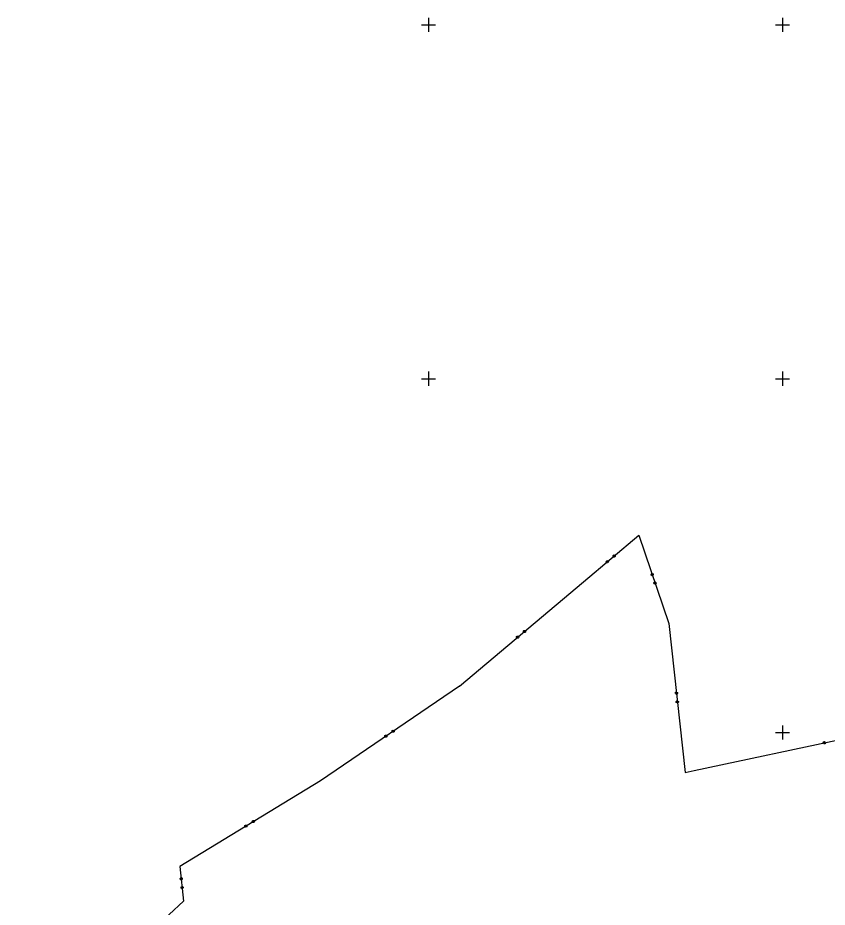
# Model space of a CAD drawing. Extents: x -866402 to -860377, y -1041908 to -1038598.
# Drawn here: x -865216 to -864987.4, y -1041549.4 to -1041298 of the extents above; entities that cross this region are included whole.
import ezdxf

# ---------------------------------------------------------------- set-up
doc = ezdxf.new("R2010")
doc.units = 0
doc.layers.add('Vrstva 1', color=7, linetype='Continuous')
doc.layers.add('Vrstva 5', color=7, linetype='Continuous')

msp = doc.modelspace()

# ---------------------------------------------------------------- linework, layer by layer
at = {"layer": 'Vrstva 1'}
for p, q in [((-865056.23, -1041457.41), (-865040.56, -1041444.21)), ((-865040.56, -1041444.21), (-865032.13, -1041469.21)), ((-865047.85, -1041450.22), (-865047.82, -1041449.94)), ((-865047.72, -1041450.37), (-865047.85, -1041450.22)), ((-865047.82, -1041449.94), (-865047.67, -1041449.81)), ((-865047.77, -1041450.15), (-865047.64, -1041450.31)), ((-865047.76, -1041450.01), (-865047.61, -1041449.88)), ((-865047.5, -1041450.32), (-865047.76, -1041450.01)), ((-865047.44, -1041450.4), (-865047.72, -1041450.37)), ((-865047.68, -1041449.95), (-865047.42, -1041450.25)), ((-865047.67, -1041449.81), (-865047.39, -1041449.83)), ((-865047.64, -1041450.31), (-865047.5, -1041450.32)), ((-865047.61, -1041449.88), (-865047.35, -1041450.19)), ((-865047.34, -1041450.05), (-865047.46, -1041449.9)), ((-865047.28, -1041450.27), (-865047.44, -1041450.4)), ((-865047.39, -1041449.83), (-865047.26, -1041449.98)), ((-865047.35, -1041450.19), (-865047.34, -1041450.05)), ((-865047.26, -1041449.98), (-865047.28, -1041450.27)), ((-865049.76, -1041451.83), (-865049.73, -1041451.55)), ((-865049.63, -1041451.98), (-865049.76, -1041451.83)), ((-865049.73, -1041451.55), (-865049.58, -1041451.42)), ((-865049.68, -1041451.76), (-865049.55, -1041451.92)), ((-865049.67, -1041451.62), (-865049.52, -1041451.49)), ((-865049.41, -1041451.93), (-865049.67, -1041451.62)), ((-865049.35, -1041452.01), (-865049.63, -1041451.98)), ((-865049.59, -1041451.56), (-865049.34, -1041451.86)), ((-865049.58, -1041451.42), (-865049.3, -1041451.44)), ((-865049.55, -1041451.92), (-865049.41, -1041451.93)), ((-865049.52, -1041451.49), (-865049.26, -1041451.8)), ((-865049.25, -1041451.66), (-865049.38, -1041451.51)), ((-865049.2, -1041451.88), (-865049.35, -1041452.01)), ((-865049.3, -1041451.44), (-865049.17, -1041451.59)), ((-865049.26, -1041451.8), (-865049.25, -1041451.66)), ((-865049.17, -1041451.59), (-865049.2, -1041451.88)), ((-865037.11, -1041455.38), (-865036.98, -1041455.13)), ((-865037.04, -1041455.57), (-865037.11, -1041455.38)), ((-865036.95, -1041455.22), (-865037.01, -1041455.35)), ((-865037.01, -1041455.35), (-865036.63, -1041455.22)), ((-865036.98, -1041455.13), (-865036.79, -1041455.07)), ((-865036.6, -1041455.32), (-865036.98, -1041455.45)), ((-865036.76, -1041455.16), (-865036.95, -1041455.22)), ((-865036.57, -1041455.41), (-865036.95, -1041455.54)), ((-865036.79, -1041455.07), (-865036.54, -1041455.19)), ((-865036.63, -1041455.22), (-865036.57, -1041455.41)), ((-865036.48, -1041455.38), (-865036.6, -1041455.64)), ((-865036.54, -1041455.19), (-865036.48, -1041455.38)), ((-865091.24, -1041486.9), (-865056.23, -1041457.41)), ((-865036.79, -1041455.7), (-865037.04, -1041455.57)), ((-865036.95, -1041455.54), (-865036.82, -1041455.6)), ((-865036.82, -1041455.6), (-865036.63, -1041455.54)), ((-865036.6, -1041455.64), (-865036.79, -1041455.7)), ((-865036.31, -1041457.75), (-865036.18, -1041457.5)), ((-865036.24, -1041457.94), (-865036.31, -1041457.75)), ((-865036.15, -1041457.59), (-865036.21, -1041457.72)), ((-865036.21, -1041457.72), (-865035.83, -1041457.59)), ((-865036.18, -1041457.5), (-865035.99, -1041457.44)), ((-865035.8, -1041457.69), (-865036.18, -1041457.82)), ((-865035.96, -1041457.53), (-865036.15, -1041457.59)), ((-865035.77, -1041457.78), (-865036.15, -1041457.91)), ((-865036.15, -1041457.91), (-865036.02, -1041457.97)), ((-865036.02, -1041457.97), (-865035.83, -1041457.91)), ((-865035.99, -1041457.44), (-865035.74, -1041457.56)), ((-865035.83, -1041457.59), (-865035.77, -1041457.78)), ((-865035.68, -1041457.75), (-865035.8, -1041458)), ((-865035.74, -1041457.56), (-865035.68, -1041457.75)), ((-865035.99, -1041458.07), (-865036.24, -1041457.94)), ((-865035.8, -1041458), (-865035.99, -1041458.07)), ((-865032.13, -1041469.21), (-865027.49, -1041511.29)), ((-865075.1, -1041473.17), (-865075.08, -1041472.89)), ((-865075.08, -1041472.89), (-865074.92, -1041472.76)), ((-865075.01, -1041472.97), (-865074.86, -1041472.84)), ((-865074.75, -1041473.27), (-865075.01, -1041472.97)), ((-865074.93, -1041472.9), (-865074.68, -1041473.21)), ((-865074.92, -1041472.76), (-865074.64, -1041472.79)), ((-865074.86, -1041472.84), (-865074.6, -1041473.15)), ((-865074.59, -1041473), (-865074.72, -1041472.85)), ((-865074.64, -1041472.79), (-865074.51, -1041472.94)), ((-865074.6, -1041473.15), (-865074.59, -1041473)), ((-865074.51, -1041472.94), (-865074.54, -1041473.22)), ((-865073.19, -1041471.56), (-865073.16, -1041471.28)), ((-865073.06, -1041471.72), (-865073.19, -1041471.56)), ((-865073.16, -1041471.28), (-865073.01, -1041471.15)), ((-865073.11, -1041471.5), (-865072.98, -1041471.65)), ((-865073.1, -1041471.36), (-865072.95, -1041471.23)), ((-865072.84, -1041471.66), (-865073.1, -1041471.36)), ((-865072.78, -1041471.74), (-865073.06, -1041471.72)), ((-865073.02, -1041471.29), (-865072.76, -1041471.6)), ((-865073.01, -1041471.15), (-865072.73, -1041471.18)), ((-865072.98, -1041471.65), (-865072.84, -1041471.66)), ((-865072.95, -1041471.23), (-865072.69, -1041471.53)), ((-865072.68, -1041471.39), (-865072.81, -1041471.24)), ((-865072.62, -1041471.61), (-865072.78, -1041471.74)), ((-865072.73, -1041471.18), (-865072.6, -1041471.33)), ((-865072.69, -1041471.53), (-865072.68, -1041471.39)), ((-865072.6, -1041471.33), (-865072.62, -1041471.61)), ((-865074.97, -1041473.33), (-865075.1, -1041473.17)), ((-865075.02, -1041473.11), (-865074.89, -1041473.26)), ((-865074.69, -1041473.35), (-865074.97, -1041473.33)), ((-865074.89, -1041473.26), (-865074.75, -1041473.27)), ((-865074.54, -1041473.22), (-865074.69, -1041473.35)), ((-865091.24, -1041486.9), (-865130.54, -1041513.61)), ((-865030.27, -1041488.79), (-865030.09, -1041488.57)), ((-865030.25, -1041488.99), (-865030.27, -1041488.79)), ((-865030.03, -1041489.17), (-865030.25, -1041488.99)), ((-865030.08, -1041488.67), (-865030.17, -1041488.78)), ((-865030.17, -1041488.78), (-865029.78, -1041488.74)), ((-865029.76, -1041488.84), (-865030.16, -1041488.88)), ((-865029.75, -1041488.94), (-865030.15, -1041488.98)), ((-865030.15, -1041488.98), (-865030.04, -1041489.07)), ((-865030.09, -1041488.57), (-865029.9, -1041488.55)), ((-865029.89, -1041488.65), (-865030.08, -1041488.67)), ((-865030.04, -1041489.07), (-865029.84, -1041489.05)), ((-865029.83, -1041489.15), (-865030.03, -1041489.17)), ((-865029.9, -1041488.55), (-865029.68, -1041488.73)), ((-865029.65, -1041488.92), (-865029.83, -1041489.15)), ((-865029.78, -1041488.74), (-865029.75, -1041488.94)), ((-865029.68, -1041488.73), (-865029.65, -1041488.92)), ((-865030, -1041491.28), (-865029.82, -1041491.06)), ((-865029.98, -1041491.47), (-865030, -1041491.28)), ((-865029.76, -1041491.65), (-865029.98, -1041491.47)), ((-865029.81, -1041491.16), (-865029.9, -1041491.27)), ((-865029.9, -1041491.27), (-865029.5, -1041491.22)), ((-865029.49, -1041491.32), (-865029.89, -1041491.36)), ((-865029.48, -1041491.42), (-865029.88, -1041491.46)), ((-865029.88, -1041491.46), (-865029.77, -1041491.55)), ((-865029.82, -1041491.06), (-865029.62, -1041491.03)), ((-865029.61, -1041491.13), (-865029.81, -1041491.16)), ((-865029.77, -1041491.55), (-865029.57, -1041491.53)), ((-865029.56, -1041491.63), (-865029.76, -1041491.65)), ((-865029.62, -1041491.03), (-865029.4, -1041491.21)), ((-865029.38, -1041491.41), (-865029.56, -1041491.63)), ((-865029.5, -1041491.22), (-865029.48, -1041491.42)), ((-865029.4, -1041491.21), (-865029.38, -1041491.41)), ((-865024.96, -1041510.75), (-864948.7, -1041494.45)), ((-865110.28, -1041499.72), (-865110.23, -1041499.44)), ((-865110.17, -1041499.89), (-865110.28, -1041499.72)), ((-865110.23, -1041499.44), (-865110.07, -1041499.33)), ((-865110.2, -1041499.67), (-865110.09, -1041499.83)), ((-865110.18, -1041499.53), (-865110.01, -1041499.42)), ((-865109.95, -1041499.86), (-865110.18, -1041499.53)), ((-865109.89, -1041499.94), (-865110.17, -1041499.89)), ((-865110.09, -1041499.47), (-865109.87, -1041499.8)), ((-865110.09, -1041499.83), (-865109.95, -1041499.86)), ((-865110.07, -1041499.33), (-865109.79, -1041499.39)), ((-865110.01, -1041499.42), (-865109.79, -1041499.74)), ((-865109.73, -1041499.83), (-865109.89, -1041499.94)), ((-865109.76, -1041499.61), (-865109.87, -1041499.44)), ((-865109.79, -1041499.39), (-865109.68, -1041499.55)), ((-865109.79, -1041499.74), (-865109.76, -1041499.61)), ((-865109.68, -1041499.55), (-865109.73, -1041499.83)), ((-865112.35, -1041501.13), (-865112.3, -1041500.85)), ((-865112.24, -1041501.29), (-865112.35, -1041501.13)), ((-865112.3, -1041500.85), (-865112.13, -1041500.74)), ((-865112.27, -1041501.07), (-865112.16, -1041501.24)), ((-865112.24, -1041500.93), (-865112.08, -1041500.82)), ((-865112.02, -1041501.26), (-865112.24, -1041500.93)), ((-865111.96, -1041501.35), (-865112.24, -1041501.29)), ((-865112.16, -1041500.88), (-865111.94, -1041501.21)), ((-865112.16, -1041501.24), (-865112.02, -1041501.26)), ((-865112.13, -1041500.74), (-865111.85, -1041500.79)), ((-865112.08, -1041500.82), (-865111.85, -1041501.15)), ((-865111.8, -1041501.23), (-865111.96, -1041501.35)), ((-865111.83, -1041501.01), (-865111.94, -1041500.85)), ((-865111.85, -1041500.79), (-865111.74, -1041500.96)), ((-865111.85, -1041501.15), (-865111.83, -1041501.01)), ((-865111.74, -1041500.96), (-865111.8, -1041501.23)), ((-864988.51, -1041502.86), (-864988.36, -1041502.62)), ((-864988.47, -1041503.05), (-864988.51, -1041502.86)), ((-864988.23, -1041503.21), (-864988.47, -1041503.05)), ((-864988.42, -1041502.84), (-864988.37, -1041503.03)), ((-864988.37, -1041503.03), (-864988.26, -1041503.11)), ((-864988.36, -1041502.62), (-864988.16, -1041502.58)), ((-864988.34, -1041502.72), (-864988.14, -1041502.68)), ((-864988.26, -1041503.11), (-864988.34, -1041502.72)), ((-864988.24, -1041502.7), (-864988.16, -1041503.09)), ((-864988.04, -1041503.17), (-864988.23, -1041503.21)), ((-864988.16, -1041502.58), (-864987.93, -1041502.73)), ((-864988.14, -1041502.68), (-864988.06, -1041503.07)), ((-864988.06, -1041503.07), (-864987.98, -1041502.95)), ((-864987.88, -1041502.93), (-864988.04, -1041503.17)), ((-864987.98, -1041502.95), (-864988.02, -1041502.75)), ((-864987.93, -1041502.73), (-864987.88, -1041502.93)), ((-865027.49, -1041511.29), (-865024.96, -1041510.75)), ((-865130.54, -1041513.61), (-865170.24, -1041537.83)), ((-865149.76, -1041525.22), (-865149.69, -1041524.94)), ((-865149.65, -1041525.39), (-865149.76, -1041525.22)), ((-865149.69, -1041524.94), (-865149.52, -1041524.84)), ((-865149.67, -1041525.17), (-865149.57, -1041525.34)), ((-865149.38, -1041525.46), (-865149.65, -1041525.39)), ((-865149.64, -1041525.03), (-865149.47, -1041524.92)), ((-865149.43, -1041525.37), (-865149.64, -1041525.03)), ((-865149.57, -1041525.34), (-865149.43, -1041525.37)), ((-865149.56, -1041524.98), (-865149.35, -1041525.32)), ((-865149.52, -1041524.84), (-865149.25, -1041524.91)), ((-865149.47, -1041524.92), (-865149.26, -1041525.27)), ((-865149.21, -1041525.35), (-865149.38, -1041525.46)), ((-865149.23, -1041525.13), (-865149.33, -1041524.96)), ((-865149.26, -1041525.27), (-865149.23, -1041525.13)), ((-865149.25, -1041524.91), (-865149.14, -1041525.08)), ((-865149.14, -1041525.08), (-865149.21, -1041525.35)), ((-865151.89, -1041526.52), (-865151.83, -1041526.24)), ((-865151.79, -1041526.69), (-865151.89, -1041526.52)), ((-865151.83, -1041526.24), (-865151.66, -1041526.14)), ((-865151.81, -1041526.47), (-865151.7, -1041526.64)), ((-865151.51, -1041526.76), (-865151.79, -1041526.69)), ((-865151.77, -1041526.33), (-865151.6, -1041526.23)), ((-865151.57, -1041526.67), (-865151.77, -1041526.33)), ((-865151.7, -1041526.64), (-865151.57, -1041526.67)), ((-865151.69, -1041526.28), (-865151.48, -1041526.62)), ((-865151.66, -1041526.14), (-865151.38, -1041526.21)), ((-865151.6, -1041526.23), (-865151.4, -1041526.57)), ((-865151.34, -1041526.65), (-865151.51, -1041526.76)), ((-865151.36, -1041526.43), (-865151.47, -1041526.26)), ((-865151.4, -1041526.57), (-865151.36, -1041526.43)), ((-865151.38, -1041526.21), (-865151.28, -1041526.38)), ((-865151.28, -1041526.38), (-865151.34, -1041526.65)), ((-865170.24, -1041537.83), (-865169.18, -1041547.62)), ((-865170.17, -1041541.27), (-865169.99, -1041541.05)), ((-865170.15, -1041541.46), (-865170.17, -1041541.27)), ((-865169.93, -1041541.64), (-865170.15, -1041541.46)), ((-865169.98, -1041541.15), (-865170.07, -1041541.26)), ((-865170.07, -1041541.26), (-865169.67, -1041541.21)), ((-865169.66, -1041541.31), (-865170.06, -1041541.35)), ((-865169.65, -1041541.41), (-865170.05, -1041541.45)), ((-865170.05, -1041541.45), (-865169.94, -1041541.54)), ((-865169.99, -1041541.05), (-865169.79, -1041541.02)), ((-865169.78, -1041541.12), (-865169.98, -1041541.15)), ((-865169.94, -1041541.54), (-865169.74, -1041541.52)), ((-865169.73, -1041541.62), (-865169.93, -1041541.64)), ((-865169.79, -1041541.02), (-865169.57, -1041541.2)), ((-865169.55, -1041541.4), (-865169.73, -1041541.62)), ((-865169.67, -1041541.21), (-865169.65, -1041541.41)), ((-865169.57, -1041541.2), (-865169.55, -1041541.4)), ((-865169.9, -1041543.75), (-865169.72, -1041543.53)), ((-865169.88, -1041543.95), (-865169.9, -1041543.75)), ((-865169.66, -1041544.13), (-865169.88, -1041543.95)), ((-865169.71, -1041543.63), (-865169.8, -1041543.74)), ((-865169.8, -1041543.74), (-865169.4, -1041543.7)), ((-865169.39, -1041543.8), (-865169.79, -1041543.84)), ((-865169.38, -1041543.9), (-865169.78, -1041543.94)), ((-865169.78, -1041543.94), (-865169.67, -1041544.03)), ((-865169.72, -1041543.53), (-865169.52, -1041543.51)), ((-865169.51, -1041543.61), (-865169.71, -1041543.63)), ((-865169.67, -1041544.03), (-865169.47, -1041544.01)), ((-865169.46, -1041544.11), (-865169.66, -1041544.13)), ((-865169.52, -1041543.51), (-865169.3, -1041543.69)), ((-865169.28, -1041543.89), (-865169.46, -1041544.11)), ((-865169.4, -1041543.7), (-865169.38, -1041543.9)), ((-865169.3, -1041543.69), (-865169.28, -1041543.89)), ((-865169.18, -1041547.62), (-865216.01, -1041591.08))]:
    msp.add_line(p, q, dxfattribs=at)
at = {"layer": 'Vrstva 5'}
for p, q in [((-865100, -1041298), (-865100, -1041302)), ((-865000, -1041298), (-865000, -1041302)), ((-865102, -1041300), (-865098, -1041300)), ((-865002, -1041300), (-864998, -1041300)), ((-865102, -1041400), (-865098, -1041400)), ((-865100, -1041398), (-865100, -1041402)), ((-865002, -1041400), (-864998, -1041400)), ((-865000, -1041398), (-865000, -1041402)), ((-865000, -1041498), (-865000, -1041502)), ((-865002, -1041500), (-864998, -1041500))]:
    msp.add_line(p, q, dxfattribs=at)

doc.saveas('drawing.dxf')
